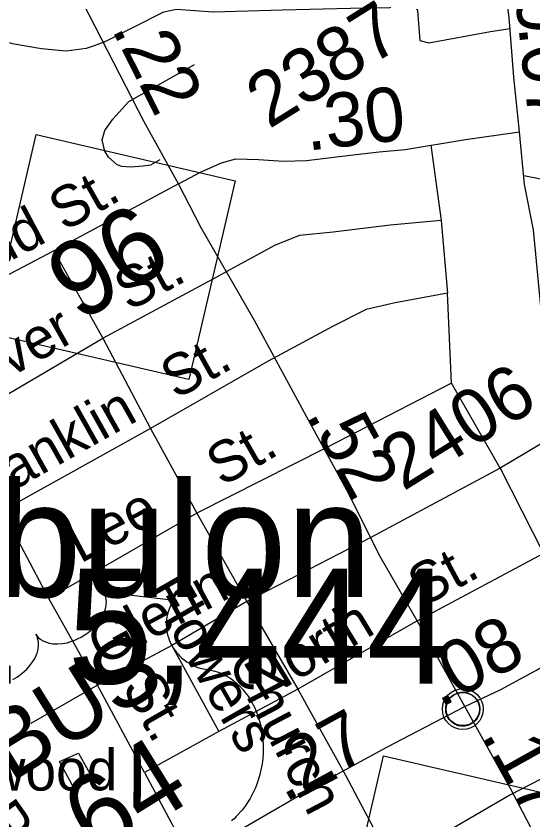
# Model space of a CAD drawing. Extents: x 2001466 to 31450019, y -30647475 to 847247.
# Drawn here: x 2201083 to 2203467, y 755126 to 758835 of the extents above; entities that cross this region are included whole.
import ezdxf

# ---------------------------------------------------------------- set-up
doc = ezdxf.new("R2010")
doc.units = 0
for name, color, linetype in [('Exist Civil Demographics City Label', 7, 'Continuous'), ('Exist Civil Demographics Community CELL', 7, 'Continuous'), ('Exist Hydrographic Misc Water Feature', 7, 'Continuous'), ('Exist Road Non-System Type 51', 7, 'Continuous'), ('Exist Road Non-System Type 51 Label', 7, 'Continuous'), ('Exist Road Primary NC Attributed', 7, 'Continuous'), ('Exist Road Primary NC Service Mileage Hundredths English Label', 7, 'Continuous'), ('Exist Road Primary NC Shield CELL', 7, 'Continuous'), ('Exist Road Primary NC Shield Number Label', 7, 'Continuous'), ('Exist Road Primary US Attributed', 7, 'Continuous'), ('Exist Road Primary US Mileage Hundredths English Label', 7, 'Continuous'), ('Exist Road Primary US Shield CELL', 7, 'Continuous'), ('Exist Road Primary US Shield Number Label', 7, 'Continuous'), ('Exist Road Secondary Mileage Hundredths English Label', 7, 'Continuous'), ('Exist Road Secondary Type 51 Attributed', 7, 'Continuous'), ('Exist Road Secondary Type 51 Number Label', 7, 'Continuous')]:
    doc.layers.add(name, color=color, linetype=linetype)

msp = doc.modelspace()

# ---------------------------------------------------------------- linework, layer by layer
at = {"layer": 'Exist Civil Demographics Community CELL'}
msp.add_lwpolyline([(2203066, 755649.5), (2203067, 755655), (2203068.7, 755661.6), (2203071.7, 755668.8), (2203074.6, 755674.6), (2203077.9, 755680.3), (2203081.7, 755685.4), (2203085.6, 755689.8), (2203090.2, 755694.4), (2203095.8, 755699), (2203101.2, 755702.6), (2203106.1, 755705.5), (2203111.1, 755708), (2203116.6, 755710.3), (2203122.2, 755712.1), (2203126.5, 755713.2), (2203131.4, 755714), (2203135.5, 755714.7), (2203141.9, 755714.9), (2203146.3, 755714.8), (2203152, 755714.6), (2203156.9, 755713.9), (2203161.8, 755712.9), (2203166.8, 755711.5), (2203172, 755709.5), (2203178.6, 755706.6), (2203184.9, 755703.1), (2203189.9, 755699.6), (2203195.1, 755695.5), (2203198.4, 755692.4), (2203202.5, 755688), (2203206.4, 755683.3), (2203209.5, 755678.7), (2203212.6, 755673.7), (2203215.1, 755668.6), (2203217.1, 755663.6), (2203218.7, 755658.5), (2203219.9, 755653.9), (2203221, 755647.9), (2203221.7, 755643.2), (2203221.9, 755637.2), (2203221.7, 755631.4), (2203221.2, 755625.7), (2203220.2, 755620.2), (2203218.6, 755614.1), (2203216.7, 755608.2), (2203214.4, 755603.2), (2203211.3, 755597.2), (2203208, 755591.9), (2203204.5, 755587.2), (2203200.3, 755582.4), (2203195, 755577.5), (2203190, 755573.3), (2203185, 755569.9), (2203180.7, 755567.4), (2203173.8, 755564.2), (2203166.7, 755561.4), (2203160.8, 755560), (2203154.2, 755558.7), (2203149.7, 755558.2), (2203145.2, 755557.9), (2203139.6, 755557.9), (2203135.4, 755558.4), (2203129.7, 755559.1), (2203123.8, 755560.4), (2203119.2, 755561.7), (2203114.1, 755563.6), (2203109.5, 755565.6), (2203105.5, 755567.8), (2203098.7, 755571.9), (2203093.2, 755576.2), (2203088.2, 755580.6), (2203083.8, 755585.5), (2203080.6, 755589.5), (2203077.6, 755593.6), (2203073.5, 755600.7), (2203071.8, 755604.3), (2203070.1, 755608.3), (2203067.5, 755616.5), (2203066, 755623.5), (2203065.3, 755628.7), (2203065, 755635), (2203064.9, 755639.7), (2203065.4, 755646.2)], close=True, dxfattribs=at)
for centre, radius in [((2203143.6, 755637), 94.3), ((2203143.3, 755637.3), 76.7)]:
    msp.add_circle(centre, radius, dxfattribs=at)
at = {"layer": 'Exist Hydrographic Misc Water Feature'}
msp.add_lwpolyline([(2201438.1, 755312.6), (2201350.4, 755269.9), (2201283.3, 755395.6), (2201371.3, 755433.8), (2201438.1, 755312.6)], dxfattribs=at)
at = {"layer": 'Exist Road Non-System Type 51'}
for p, q in [((2201487.9, 758714.2), (2201442.8, 758697.6)), ((2201904.7, 758609.7), (2201601.5, 758438.3)), ((2202996.9, 758239), (2203043.7, 757891.4)), ((2201833, 758061.1), (2201256.9, 757751.7)), ((2203043.7, 757891.4), (2203073.1, 757556.2)), ((2201256.9, 757751.7), (2200807.2, 757515)), ((2201256.9, 757751.7), (2201482.5, 757348.4)), ((2201482.5, 757348.4), (2202034.9, 757645.2)), ((2203091.4, 757140.7), (2203073.1, 757556.2)), ((2200799, 756945.5), (2201482.5, 757348.4)), ((2201482.5, 757348.4), (2201703, 756932.1)), ((2202245.8, 757243), (2201703, 756932.1)), ((2203091.4, 757140.7), (2202510, 756840.4)), ((2203316.4, 756749.3), (2203091.4, 757140.7)), ((2201703, 756932.1), (2201020.3, 756551.4)), ((2201703, 756932.1), (2201917.3, 756540.7)), ((2202510, 756840.4), (2201917.3, 756540.7)), ((2201234.7, 756146.6), (2201020.3, 756551.4)), ((2201917.3, 756540.7), (2201234.7, 756146.6)), ((2201917.3, 756540.7), (2202147.7, 756133.2)), ((2202718.9, 756428.1), (2202147.7, 756133.2)), ((2203515.4, 756355.1), (2202914, 756033.6)), ((2201458.1, 755747.6), (2201234.7, 756146.6)), ((2202147.7, 756133.2), (2201801, 755929.9)), ((2202147.7, 756133.2), (2202382.4, 755728.3)), ((2202914, 756033.6), (2202382.4, 755728.3)), ((2201801, 755929.9), (2201458.1, 755747.6)), ((2201801, 755929.9), (2202018.1, 755533.1)), ((2201458.1, 755747.6), (2201151.6, 755571.1)), ((2201675.1, 755344.9), (2201458.1, 755747.6)), ((2202382.4, 755728.3), (2202018.1, 755533.1)), ((2202382.4, 755728.3), (2202602.1, 755331.5)), ((2202018.1, 755533.1), (2201675.1, 755344.9)), ((2203965.2, 755555.6), (2203361.3, 755239.8)), ((2201675.1, 755344.9), (2201883.7, 754954.3)), ((2202602.1, 755331.5), (2202818.6, 754925.6)), ((2203361.3, 755239.8), (2202818.6, 754925.6))]:
    msp.add_line(p, q, dxfattribs=at)
for points in [[(2201487.9, 758714.2), (2201765.1, 758854.9), (2201823.2, 758866), (2201991.8, 758854.9), (2202312.5, 758863.2), (2202625, 758871.5), (2202807.4, 758874.3), (2202920.8, 758882.6), (2202934.6, 758860.4), (2202945.7, 758722.1), (2202987.2, 758711), (2203271.9, 758763.6), (2203362, 758776.8)], [(2201442.8, 758697.6), (2201406.5, 758685.5), (2201313.8, 758673.4), (2201200.9, 758683.5), (2201073.9, 758705.7), (2200979.1, 758727.9), (2200898.5, 758746.1), (2200833.2, 758762.2), (2200792.8, 758762.2), (2200746.5, 758748.1), (2200720.3, 758705.7), (2200688.5, 758078.2), (2200728.1, 757940.4), (2200724.8, 757834.8), (2200721.5, 757749.1), (2200731.3, 757702.3)], [(2201746.5, 758171.2), (2201703.2, 758147.3), (2201669.1, 758142), (2201611, 758137.2), (2201571.1, 758140), (2201549.3, 758148.4), (2201510, 758183.2), (2201492.7, 758210.8), (2201479.5, 758263.5), (2201492.7, 758306.4), (2201529, 758359.1), (2201601.5, 758438.3)], [(2204019.9, 757894.6), (2204015.7, 757925.5), (2204011.9, 757948.8), (2204002.9, 757968.3), (2203978.8, 757991.6), (2203683.5, 758046.9), (2203424.9, 758097.3)], [(2203043.7, 757891.4), (2202809.3, 757869.5), (2202545.3, 757837.8), (2202389.9, 757821.7), (2202278.7, 757777.1), (2202034.9, 757645.2)], [(2203073.1, 757556.2), (2202831.9, 757512.2), (2202697.3, 757480.4), (2202545.7, 757404.5), (2202245.8, 757243)], [(2203558.9, 756893.5), (2203316.4, 756749.3), (2203515.4, 756355.1)], [(2203316.4, 756749.3), (2202718.9, 756428.1)]]:
    msp.add_lwpolyline(points, dxfattribs=at)
at = {"layer": 'Exist Road Primary NC Attributed'}
for points in [[(2203153.5, 755648.5), (2203318.6, 755727.6), (2203480.8, 755815), (2203741.5, 755968.5)], [(2203579.4, 754877.8), (2203475.3, 755054.8), (2203364.3, 755270.5), (2203153.5, 755648.5)]]:
    msp.add_lwpolyline(points, dxfattribs=at)
at = {"layer": 'Exist Road Primary NC Shield CELL'}
for points in [[(2200962.4, 757370.8), (2201175.5, 758288.2), (2202093, 758075.1), (2201879.8, 757157.7)], [(2202565, 754504.2), (2202778.2, 755421.6), (2203695.6, 755208.4), (2203482.4, 754291)]]:
    msp.add_lwpolyline(points, close=True, dxfattribs=at)
at = {"layer": 'Exist Road Primary US Attributed'}
for points in [[(2201833, 758061.1), (2201673.4, 758347), (2201335.4, 759006.6)], [(2203153.5, 755648.5), (2202961.5, 755996.2), (2202764.2, 756337.5), (2202608.8, 756647.5), (2202422.1, 756986.7), (2202183, 757430.7), (2201936.5, 757858), (2201833, 758061.1)], [(2201883.7, 754954.3), (2202128.5, 755088.3), (2202465.5, 755283.1), (2202793, 755461.1), (2203153.5, 755648.5)]]:
    msp.add_lwpolyline(points, dxfattribs=at)
at = {"layer": 'Exist Road Primary US Shield CELL'}
msp.add_lwpolyline([(2201068, 755772.9), (2201089, 755785.5), (2201110.3, 755801.1), (2201132.1, 755821.3), (2201141.8, 755831.4), (2201151.8, 755843.8), (2201160.6, 755856), (2201169.3, 755871.1), (2201175.5, 755884.3), (2201180, 755895.4), (2201184.7, 755913.7), (2201186.8, 755930.9), (2201186.6, 755939.8), (2201186.1, 755948), (2201182.5, 755964.1), (2201180.2, 755970.7), (2201173.6, 755983.3), (2201180.7, 755973.6), (2201185.6, 755968), (2201191.2, 755962.8), (2201197.8, 755957.8), (2201208.3, 755951.4), (2201218.2, 755946.9), (2201235.1, 755941.5), (2201244.7, 755939.6), (2201253.1, 755938.5), (2201274.3, 755937.6), (2201297.1, 755939.6), (2201307.9, 755941.2), (2201318.6, 755943.5), (2201331.8, 755947.1), (2201344.9, 755951.5), (2201357.5, 755956.7), (2201370.1, 755962.2), (2201382.6, 755968.7), (2201392.4, 755974.5), (2201404.2, 755982), (2201414.7, 755989.4), (2201425.1, 755997.7), (2201436.2, 756007.5), (2201444.8, 756015.9), (2201455.8, 756027.6), (2201465, 756039.2), (2201472.6, 756050.2), (2201481.7, 756065.7), (2201488.4, 756079.4), (2201492.4, 756090.8), (2201496.5, 756105.6), (2201499, 756121.6), (2201499.6, 756132.5), (2201498.4, 756142.7), (2201496.7, 756153.2), (2201493.4, 756163.2), (2201489.7, 756171.5), (2201485.8, 756178.1), (2201812.5, 756140.2), (2201808.6, 756135), (2201800.3, 756121.8), (2201794.4, 756110.4), (2201785.9, 756090.5), (2201783.1, 756080.7), (2201780.4, 756070.6), (2201778.5, 756060.5), (2201777.1, 756051.1), (2201776.2, 756038.4), (2201776, 756026.1), (2201776.5, 756013), (2201777.6, 756002.1), (2201781.9, 755980.4), (2201785.6, 755967.3), (2201789.4, 755956.6), (2201798.9, 755935.5), (2201804.1, 755925.8), (2201809.8, 755916.6), (2201816.3, 755907.3), (2201823, 755898.5), (2201830.7, 755889.9), (2201837.5, 755882.4), (2201846.8, 755873.6), (2201858.2, 755863.9), (2201870.3, 755855.1), (2201892.1, 755842.4), (2201916.9, 755831), (2201932.8, 755825.9), (2201947.7, 755822.2), (2201968.2, 755819.3), (2201979.5, 755817.3), (2201993.1, 755814.2), (2202016.7, 755806.8), (2202026.9, 755802.8), (2202037.7, 755797.9), (2202048.2, 755792.5), (2202059.2, 755786.4), (2202068.4, 755780.8), (2202087.7, 755766.9), (2202104.6, 755752.2), (2202113.1, 755744.3), (2202130.5, 755725.4), (2202138.7, 755715.8), (2202153.4, 755695.9), (2202169.2, 755670.7), (2202182.2, 755645.5), (2202195.1, 755614.7), (2202201.8, 755595.6), (2202208.2, 755572.5), (2202213.2, 755552.2), (2202218.7, 755521.1), (2202221.1, 755497.5), (2202222.8, 755469.2), (2202222.9, 755451.5), (2202222.3, 755432.2), (2202220.6, 755409.3), (2202217.7, 755384.2), (2202212.5, 755356.4), (2202207.6, 755335.3), (2202200.1, 755309.5), (2202195.1, 755294.5), (2202187.3, 755274.3), (2202175.6, 755248.4), (2202162.8, 755224.5), (2202151.3, 755205.3), (2202140.4, 755189.6), (2202125.6, 755170.2), (2202099, 755141.2), (2202088.8, 755131.4), (2202076.1, 755120.7)], dxfattribs=at)
at = {"layer": 'Exist Road Secondary Type 51 Attributed'}
for points in [[(2203405.7, 758299.8), (2203379, 758552.2), (2203358.1, 758828.6), (2203327.2, 759058), (2203318.6, 759170.8)], [(2201833, 758061.1), (2201937.1, 758116.6), (2202030.2, 758157.4), (2202096.1, 758176.3), (2202200.8, 758173.1), (2202315.9, 758165.8), (2202422.6, 758167.9), (2202612.5, 758192), (2202758, 758207.7), (2202877.2, 758219.2), (2203155.6, 758265.3), (2203405.7, 758299.8)], [(2203583, 756826.1), (2203560.3, 757019.7), (2203532.9, 757267.9), (2203506.8, 757462.7), (2203470.3, 757849), (2203428.7, 758056.9), (2203405.7, 758299.8)]]:
    msp.add_lwpolyline(points, dxfattribs=at)

# ---------------------------------------------------------------- texts
at = {"layer": 'Exist Civil Demographics City Label'}
for s, p in [('Zebulon', (2200163.4, 756154.5)), ('pop. 5,444', (2199743.2, 755754.9))]:
    msp.add_text(s, height=530, dxfattribs=at).set_placement(p)
at = {"layer": 'Exist Road Non-System Type 51 Label'}
for s, rotation, p in [('St.', 29.4346, (2201305.1, 757838.2)), ('Judd', 27.9709, (2200744.8, 757537.6)), ('St.', 28.077, (2201603, 757470.7)), ('Mciver', 29.5523, (2200714.7, 756972.5)), ('St.', 28.9264, (2201819.4, 757063.5)), ('Franklin', 29.3712, (2200864.5, 756527.8)), ('St.', 29.8473, (2202033, 756661.1)), ('Lee', 27.9727, (2201379, 756306.7)), ('St.', 28.1264, (2202957.8, 756105.9)), ('Glenn', 28.314, (2201480.6, 755832.7)), ('Flowers', 299.8853, (2201682.6, 756189.4)), ('North', 31.2268, (2202216.4, 755668.3)), ('Church', 297.7666, (2202055.7, 755860.5)), (' St.', 299.8853, (2201532.7, 755800.8)), ('Emorywood', 0.2254, (2200209, 755257.1)), ('Rotary', 305.3033, (2200915.4, 755130.1))]:
    msp.add_text(s, height=190, rotation=rotation, dxfattribs=at).set_placement(p)
at = {"layer": 'Exist Road Primary NC Service Mileage Hundredths English Label'}
for s, rotation, p in [('.08', 28.8358, (2203038.8, 755639.4)), ('.17', 299.1521, (2203226.7, 755517.3))]:
    msp.add_text(s, height=250, rotation=rotation, dxfattribs=at).set_placement(p)
at = {"layer": 'Exist Road Primary NC Shield Number Label'}
msp.add_text('96', height=350, rotation=31.918, dxfattribs=at).set_placement((2201374.9, 757416.4))
at = {"layer": 'Exist Road Primary US Mileage Hundredths English Label'}
for s, rotation, p in [('.22', 296.6967, (2201521.8, 758775.4)), ('.52', 298.8345, (2202417.6, 756994.9)), ('.27', 28.5247, (2202321.4, 755204.8))]:
    msp.add_text(s, height=250, rotation=rotation, dxfattribs=at).set_placement(p)
at = {"layer": 'Exist Road Primary US Shield Number Label'}
for s, height, p in [('BUS', 310, (2201059.2, 755295.7)), ('64', 360, (2201450, 754938.6))]:
    msp.add_text(s, height=height, rotation=31.918, dxfattribs=at).set_placement(p)
at = {"layer": 'Exist Road Secondary Mileage Hundredths English Label'}
for s, rotation, p in [('.10', 276.2205, (2203354.4, 759209.6)), ('.07', 276.2205, (2203399.7, 758786)), ('.30', 6.4865, (2202426.7, 758213.1))]:
    msp.add_text(s, height=250, rotation=rotation, dxfattribs=at).set_placement(p)
at = {"layer": 'Exist Road Secondary Type 51 Number Label'}
for s, p in [('2387', (2202249.5, 758311.5)), ('2406', (2202868.9, 756640))]:
    msp.add_text(s, height=250, rotation=31.918, dxfattribs=at).set_placement(p)

doc.saveas('drawing.dxf')
